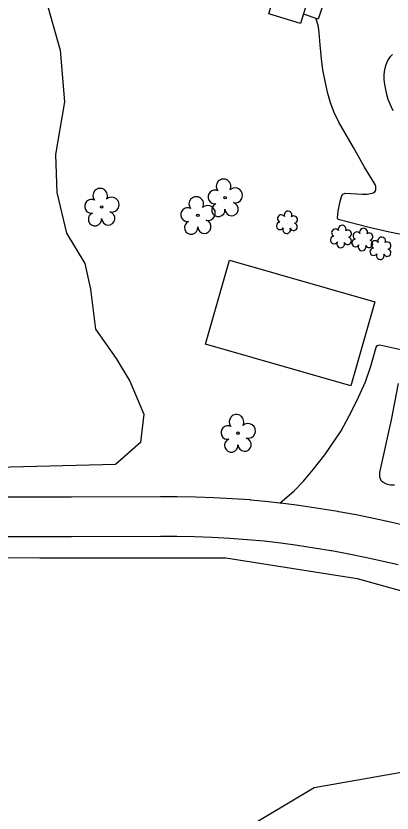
# Model space of a CAD drawing. Extents: x 1611576 to 1617186, y 899279 to 905462.
# Drawn here: x 1616263.7 to 1616359.3, y 901157.1 to 901359.7 of the extents above; entities that cross this region are included whole.
import ezdxf

# ---------------------------------------------------------------- set-up
doc = ezdxf.new("R2010")
doc.units = 0
for name, color, linetype in [('Exist Building', 7, 'Continuous'), ('Exist Other Culture Area Outline', 7, 'Continuous'), ('Exist Roads EOP', 7, 'Continuous'), ('Exist Roads Soil', 7, 'Continuous'), ('Exist Vegetation Shrub CELL', 7, 'Continuous'), ('Exist Vegetation Tree CELL', 7, 'Continuous'), ('Exist Vegetation Woods Line', 7, 'Continuous')]:
    doc.layers.add(name, color=color, linetype=linetype)

msp = doc.modelspace()

# ---------------------------------------------------------------- linework, layer by layer
at = {"layer": 'Exist Building'}
for points in [[(1616339.62, 901369.44), (1616336.08, 901357.77), (1616327.95, 901360.24), (1616331.49, 901371.91)], [(1616348.82, 901265.75), (1616311.91, 901276.29), (1616318.01, 901297.64), (1616354.92, 901287.1)]]:
    msp.add_lwpolyline(points, close=True, dxfattribs=at)
at = {"layer": 'Exist Other Culture Area Outline'}
msp.add_lwpolyline([(1616338.58, 901366), (1616342.47, 901364.71), (1616340.55, 901358.94), (1616336.81, 901360.18)], dxfattribs=at)
at = {"layer": 'Exist Roads EOP'}
for points in [[(1616363.29, 901230.05), (1616358.94, 901231.07), (1616354.58, 901232.02), (1616350.21, 901232.9), (1616345.82, 901233.71), (1616345.53, 901233.76), (1616341.13, 901234.49), (1616336.71, 901235.16), (1616335.05, 901235.38), (1616334.39, 901235.47), (1616332.28, 901235.75), (1616330.81, 901235.92), (1616327.84, 901236.26), (1616323.39, 901236.7), (1616323.29, 901236.71), (1616318.64, 901237.03), (1616313.99, 901237.27), (1616309.33, 901237.44), (1616304.67, 901237.52), (1616300.44, 901237.54), (1616277.8, 901237.43), (1616251.83, 901237.44)], [(1616251.8, 901227.41), (1616277.82, 901227.4), (1616300.45, 901227.51), (1616304.56, 901227.5), (1616309.06, 901227.41), (1616313.55, 901227.25), (1616318.04, 901227.02), (1616322.49, 901226.71), (1616326.77, 901226.29), (1616331.04, 901225.8), (1616335.3, 901225.23), (1616339.55, 901224.59), (1616343.84, 901223.87), (1616344.04, 901223.84), (1616348.31, 901223.05), (1616352.53, 901222.2), (1616356.74, 901221.29), (1616360.92, 901220.31)]]:
    msp.add_lwpolyline(points, dxfattribs=at)
at = {"layer": 'Exist Roads Soil'}
for points in [[(1616363.86, 901303.77), (1616358.67, 901304.74), (1616353.54, 901305.96), (1616345.62, 901308), (1616345.47, 901308.39), (1616345.6, 901310.13), (1616346.07, 901312.24), (1616346.44, 901313.82), (1616346.8, 901314.46), (1616347.4, 901314.66), (1616351.81, 901314.43), (1616352.96, 901314.46), (1616353.87, 901314.56), (1616354.5, 901314.73), (1616354.91, 901315), (1616355.16, 901315.41), (1616355.24, 901315.88), (1616355.23, 901316.35), (1616355.05, 901316.92), (1616352.33, 901321.29), (1616349.51, 901326.31), (1616345.8, 901332.7), (1616344.61, 901335.15), (1616343.66, 901337.64), (1616342.98, 901340.05), (1616342.39, 901342.76), (1616341.72, 901346.02), (1616341.37, 901348.84), (1616341.04, 901352.41), (1616340.77, 901355.47), (1616340.59, 901356.94), (1616340.31, 901358.16), (1616339.91, 901359.15)], [(1616359.57, 901335.61), (1616358.82, 901337.28), (1616358.38, 901338.5), (1616358.01, 901339.75), (1616357.72, 901341.02), (1616357.5, 901342.31), (1616357.35, 901343.61), (1616357.34, 901343.76), (1616357.34, 901344.67), (1616357.42, 901345.58), (1616357.58, 901346.47), (1616357.82, 901347.35), (1616357.97, 901347.78), (1616358.24, 901348.37), (1616358.57, 901348.93), (1616358.96, 901349.45), (1616359.41, 901349.92)], [(1616330.81, 901235.92), (1616334.43, 901239.04), (1616336.81, 901241.47), (1616339.31, 901244.51), (1616342.26, 901248.18), (1616346.4, 901254.31), (1616349.05, 901259.24), (1616350.78, 901262.81), (1616352.54, 901266.78), (1616353.95, 901270.71), (1616355.26, 901275.54), (1616355.64, 901275.96), (1616356.26, 901276.1), (1616361.56, 901274.96)], [(1616360.9, 901266.34), (1616359.06, 901257.05), (1616356.16, 901243.66), (1616356.13, 901242.56), (1616356.47, 901241.73), (1616357.06, 901241.21), (1616357.79, 901240.81), (1616358.9, 901240.59), (1616359.98, 901240.58)]]:
    msp.add_lwpolyline(points, dxfattribs=at)
at = {"layer": 'Exist Vegetation Shrub CELL'}
for p, q in [((1616332.65, 901307.09), (1616332.65, 901307.09)), ((1616346.41, 901303.5), (1616346.41, 901303.5)), ((1616351.85, 901302.74), (1616351.85, 901302.74)), ((1616356.46, 901300.49), (1616356.46, 901300.49))]:
    msp.add_line(p, q, dxfattribs=at)
for centre, radius, start, end in [((1616331.17, 901308.22), 0.968, 35.8908, 245.4216), ((1616332.88, 901309.13), 0.99, 334.8391, 200.4717), ((1616330.85, 901306.39), 0.955, 95.1099, 327.9534), ((1616334.33, 901307.96), 0.929, 284.4567, 126.0861), ((1616332.52, 901305.41), 0.984, 151.2797, 21.387), ((1616334.29, 901306.16), 0.937, 204.9913, 73.4601), ((1616344.92, 901304.62), 0.968, 35.8908, 245.4216), ((1616346.64, 901305.54), 0.99, 334.8391, 200.4717), ((1616348.08, 901304.37), 0.929, 284.4567, 126.0861), ((1616352.08, 901304.78), 0.99, 334.8391, 200.4717), ((1616344.61, 901302.79), 0.955, 95.1099, 327.9534), ((1616348.04, 901302.57), 0.937, 204.9913, 73.4601), ((1616350.37, 901303.86), 0.968, 35.8908, 245.4216), ((1616353.52, 901303.61), 0.929, 284.4567, 126.0861), ((1616356.69, 901302.53), 0.99, 334.8391, 200.4717), ((1616346.28, 901301.81), 0.984, 151.2797, 21.387), ((1616350.05, 901302.03), 0.955, 95.1099, 327.9534), ((1616351.72, 901301.05), 0.984, 151.2797, 21.387), ((1616353.49, 901301.81), 0.937, 204.9913, 73.4601), ((1616354.98, 901301.62), 0.968, 35.8908, 245.4216), ((1616358.13, 901301.36), 0.929, 284.4567, 126.0861), ((1616354.66, 901299.79), 0.955, 95.1099, 327.9534), ((1616356.33, 901298.81), 0.984, 151.2797, 21.387), ((1616358.1, 901299.56), 0.937, 204.9913, 73.4601)]:
    msp.add_arc(centre, radius, start, end, dxfattribs=at)
at = {"layer": 'Exist Vegetation Tree CELL'}
for p, q in [((1616316.86, 901313.55), (1616316.86, 901313.55)), ((1616285.48, 901311.18), (1616285.48, 901311.18)), ((1616309.93, 901309.06), (1616309.93, 901309.06)), ((1616320.15, 901253.68), (1616320.15, 901253.68))]:
    msp.add_line(p, q, dxfattribs=at)
for centre in [(1616316.86, 901313.55), (1616285.48, 901311.18), (1616309.93, 901309.06), (1616320.15, 901253.68)]:
    msp.add_circle(centre, 0.326, dxfattribs=at)
for centre, radius, start, end in [((1616316.47, 901316.43), 1.86, 330.1651, 219.7134), ((1616285.09, 901314.06), 1.86, 330.1651, 219.7134), ((1616314.25, 901313.71), 1.73, 62.6636, 279.3457), ((1616319.41, 901314.14), 1.9, 257.1011, 134.1999), ((1616288.02, 901311.77), 1.9, 257.1011, 134.1999), ((1616309.54, 901311.94), 1.86, 330.1651, 219.7134), ((1616282.87, 901311.34), 1.73, 62.6636, 279.3457), ((1616312.48, 901309.65), 1.9, 257.1011, 134.1999), ((1616315.15, 901310.43), 1.69, 111.5671, 6.231), ((1616318.53, 901310.65), 1.7, 181.2822, 74.56), ((1616283.77, 901308.06), 1.69, 111.5671, 6.231), ((1616287.15, 901308.28), 1.7, 181.2822, 74.56), ((1616307.32, 901309.22), 1.73, 62.6636, 279.3457), ((1616308.22, 901305.94), 1.69, 111.5671, 6.231), ((1616311.6, 901306.17), 1.7, 181.2822, 74.56), ((1616319.76, 901256.56), 1.86, 330.1651, 219.7134), ((1616317.54, 901253.84), 1.73, 62.6636, 279.3457), ((1616322.69, 901254.27), 1.9, 257.1011, 134.1999), ((1616321.82, 901250.78), 1.7, 181.2822, 74.56), ((1616318.44, 901250.56), 1.69, 111.5671, 6.231)]:
    msp.add_arc(centre, radius, start, end, dxfattribs=at)
at = {"layer": 'Exist Vegetation Woods Line'}
for points in [[(1616271.21, 901364.27), (1616274.96, 901351.07), (1616276.06, 901337.86), (1616273.76, 901324.51), (1616274.08, 901314.82), (1616276.52, 901304.51), (1616281.17, 901296.85), (1616282.65, 901290.32), (1616283.92, 901280.09), (1616289.16, 901272.64), (1616292.67, 901266.89), (1616296.17, 901258.54), (1616295.34, 901251.33), (1616289, 901245.76), (1616258.79, 901244.96)], [(1616247.81, 901142.31), (1616245.31, 901157.28), (1616242.53, 901169.98), (1616241.6, 901183.11), (1616236.73, 901194.27), (1616233.8, 901204.31), (1616233.81, 901212.27), (1616236.73, 901218.88), (1616241.22, 901222.24), (1616269.76, 901222.04), (1616317.07, 901221.97), (1616350.48, 901216.77), (1616404.41, 901201.78), (1616411.14, 901194.75), (1616412.67, 901183.9), (1616411.12, 901177.78), (1616404.34, 901171.48), (1616396.18, 901169.07), (1616361.18, 901167.41), (1616339.54, 901163.57), (1616320.37, 901152.12), (1616308.92, 901143.99)]]:
    msp.add_lwpolyline(points, dxfattribs=at)

doc.saveas('drawing.dxf')
